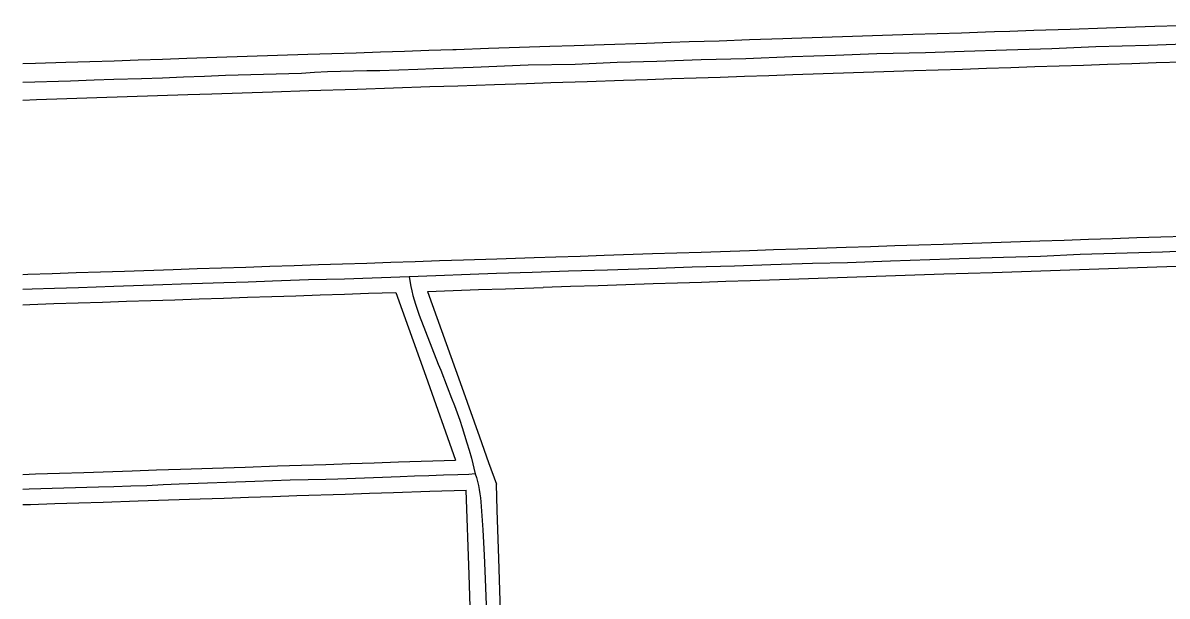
# Model space of a CAD drawing. Extents: x -2233 to 187241, y 4582 to 150524.
# Drawn here: x 86376 to 88266, y 58152 to 59099 of the extents above; entities that cross this region are included whole.
import ezdxf

# ---------------------------------------------------------------- set-up
doc = ezdxf.new("R2010")
doc.units = 0
doc.layers.add('GE_X_CL_2000', color=7, linetype='Continuous')
doc.layers.add('RW_X_Fee_RW', color=7, linetype='Continuous')

msp = doc.modelspace()

# ---------------------------------------------------------------- linework, layer by layer
at = {"layer": 'GE_X_CL_2000'}
for points in [[(88308.6, 59064.2), (88235.4, 59061.4), (88148.2, 59058.9), (88075.5, 59055.9), (88000.9, 59053.7), (87930.9, 59051.5), (87867.2, 59049.1), (87786.5, 59047.2), (87718.5, 59044.9), (87646.7, 59042.3), (87570.1, 59039.3), (87496.7, 59037.4), (87423.2, 59034.8), (87358, 59032.9), (87288.3, 59029.9), (87211.1, 59028.5), (87119.9, 59024.8), (87054.7, 59022.7), (87028.7, 59021.7), (86997.2, 59020.7), (86965.8, 59019.5), (86944.2, 59019.4), (86922.6, 59019), (86901, 59018.5), (86879.4, 59017.6), (86857.9, 59016.5), (86836.3, 59015.2), (86752.7, 59012.9), (86710.8, 59011.5), (86676.2, 59010.1), (86641.5, 59008.7), (86606.9, 59007.5), (86572.2, 59006.3), (86526.6, 59005.1), (86494, 59003.9), (86454.9, 59002.3), (86376.3, 58999.9)], [(88456.9, 58726.6), (88447.1, 58726.3), (88384.7, 58724.7), (88347.4, 58723.9), (88318.3, 58722.7), (88258.3, 58720), (88122.3, 58715.8), (88057, 58712.9), (87995.8, 58711.3), (87939, 58709.6), (87809.1, 58705.1), (87738, 58702.5), (87680.3, 58701.3), (87611.4, 58699), (87551.7, 58696.6), (87481.6, 58695), (87410, 58692.6), (87341.8, 58690.3), (87277.7, 58688.4), (87217.5, 58686.5), (87158.5, 58684.5), (87115.2, 58683.1), (87058.6, 58681.1), (87014.3, 58679.4)], [(87014.3, 58679.4), (86907.3, 58675.4), (86877.7, 58674.8), (86848, 58674.1), (86818.4, 58673.1), (86788.7, 58671.8), (86748.5, 58670.3), (86708.4, 58669.1), (86637.9, 58667.1), (86607.6, 58666.2), (86526.6, 58663.1), (86468, 58661.1), (86428.5, 58660), (86391.7, 58659), (86376.3, 58658.5)], [(87014.3, 58679.4), (87017, 58663.3), (87018.5, 58655.9), (87020.3, 58648.6), (87022.3, 58641.3), (87024.5, 58634.2), (87030.8, 58616), (87062.2, 58535.2), (87066.4, 58524.8), (87077.2, 58497.7), (87084.4, 58478.8), (87089.1, 58466.8), (87093.6, 58454.7), (87097.9, 58442.5), (87102, 58430.2), (87105.9, 58417.9), (87109.8, 58405.3), (87113.5, 58392.7), (87117, 58379.9), (87123.5, 58353.7)], [(87123.5, 58353.7), (87113.1, 58352.8), (87094.6, 58352.3), (87070.8, 58351.4), (87046.9, 58350.6), (87023.1, 58349.8), (86999.3, 58349.1), (86896.4, 58345.3), (86876.7, 58344.6), (86847.4, 58344), (86818, 58343.2), (86788.6, 58342.2), (86759.3, 58341), (86634.6, 58336.9), (86608, 58335.5), (86581.3, 58334.3), (86554.6, 58333.3), (86526.6, 58332.6), (86501.3, 58332.1), (86386.5, 58328.5), (86376.3, 58328.1)], [(87123.5, 58353.7), (87125.4, 58347.8), (87127.1, 58341.2), (87128.7, 58334.5), (87130, 58327.8), (87131.1, 58321.1), (87132, 58314.3), (87132.7, 58307.5), (87135.9, 58261.6), (87138.4, 58219.4), (87139.8, 58180.3), (87141.3, 58136.8), (87142.5, 58106.9), (87142, 58071.4), (87141.3, 58046), (87142.7, 58024.1)]]:
    msp.add_lwpolyline(points, dxfattribs=at)
at = {"layer": 'RW_X_Fee_RW'}
for p, q in [((87159.3, 58709), (87221, 58711.1)), ((87173.4, 58659.5), (87235.4, 58661.5))]:
    msp.add_line(p, q, dxfattribs=at)
for points in [[(88426.3, 59098.5), (88406, 59097.6), (88366, 59096.3), (88326.1, 59095), (88286.1, 59093.7), (88246.1, 59092.4), (88166.1, 59089.7), (88106.2, 59087.7), (88046.2, 59085.8), (88006.2, 59084.4), (87981.2, 59083.6), (87966.2, 59083.1), (87926.3, 59081.8), (87886.3, 59080.5), (87846.3, 59079.2), (87796.3, 59077.5), (87746.4, 59075.9), (87696.4, 59074.2), (87646.4, 59072.6), (87631.4, 59072.1)], [(87631.4, 59072.1), (87576.4, 59070.3), (87526.5, 59068.6), (87476.5, 59067), (87446.5, 59066), (87406.5, 59064.7), (87336.6, 59062.3), (87286.6, 59060.7), (87246.6, 59059.4), (87196.6, 59057.7), (87145.5, 59056), (87091.9, 59054.3), (87086.7, 59054.1), (87046.7, 59052.8), (87006.7, 59051.5), (86966.8, 59050.1), (86926.8, 59048.8), (86886.8, 59047.5), (86846.8, 59046.2), (86796.8, 59044.5), (86746.9, 59042.9)], [(86746.9, 59042.9), (86696.9, 59041.2), (86646.9, 59039.6), (86606.9, 59038.3), (86567, 59037), (86527, 59035.6), (86487, 59034.3), (86447, 59033), (86397.1, 59031.3), (86376.3, 59030.7)], [(88427.5, 59038.6), (88397.7, 59037.3), (88337.8, 59035.3), (88292.8, 59033.9), (88247.8, 59032.4), (88207.8, 59031.1), (88167.8, 59029.7), (88127.9, 59028.4), (88087.9, 59027.1), (88047.9, 59025.8), (88007.9, 59024.5), (87968, 59023.1), (87928, 59021.8), (87888, 59020.5), (87848, 59019.2), (87798, 59017.5), (87748.1, 59015.9), (87698.1, 59014.2), (87648.1, 59012.6)], [(87648.1, 59012.6), (87608.1, 59011.3), (87568.2, 59010), (87528.2, 59008.6), (87488.2, 59007.3), (87448.2, 59006), (87408.2, 59004.7), (87368.3, 59003.4), (87308.3, 59001.4), (87248.3, 58999.4), (87208.3, 58998.1), (87155.1, 58996.3), (87094.5, 58994.3)], [(87094.5, 58994.3), (87048.4, 58992.8), (86988.5, 58990.8), (86928.5, 58988.8), (86848.5, 58986.2), (86788.6, 58984.2), (86738.6, 58982.6), (86688.6, 58980.9), (86648.6, 58979.6), (86598.7, 58978), (86548.7, 58976.3), (86498.7, 58974.7), (86448.7, 58973), (86398.8, 58971.4), (86376.3, 58970.6)], [(87576.3, 58722.8), (87616.3, 58724.1), (87656.3, 58725.4), (87736.3, 58728.1), (87776.2, 58729.4), (87816.2, 58730.7), (87856.2, 58732), (87896.2, 58733.3), (87976.1, 58736), (88056.1, 58738.6), (88096.1, 58739.9), (88136.1, 58741.3), (88176, 58742.6), (88216, 58743.9), (88256, 58745.2), (88296, 58746.5), (88336, 58747.9), (88375.9, 58749.2), (88415.9, 58750.5), (88455, 58752)], [(87221, 58711.1), (87256.5, 58712.2), (87296.5, 58713.5), (87336.5, 58714.9), (87416.4, 58717.5), (87496.4, 58720.1), (87576.3, 58722.8)], [(86376.3, 58683.2), (86384.5, 58683.5), (86424.5, 58684.8), (86464.5, 58686.1), (86504.5, 58687.4), (86544.4, 58688.7), (86624.4, 58691.4), (86664.4, 58692.7), (86704.4, 58694), (86744.4, 58695.3), (86784.3, 58696.6), (86824.3, 58698), (86864.3, 58699.3), (86904.3, 58700.6), (86944.2, 58701.9), (86984.2, 58703.2), (87024.2, 58704.6), (87064.2, 58705.9), (87104.2, 58707.2), (87159.3, 58709)], [(88456.7, 58702.1), (88377.4, 58699.2), (88337.4, 58697.9), (88297.4, 58696.6), (88217.4, 58693.9), (88137.5, 58691.3), (88057.5, 58688.6), (87977.6, 58686), (87937.6, 58684.7), (87897.6, 58683.4), (87817.6, 58680.7), (87737.7, 58678.1), (87657.7, 58675.4), (87577.3, 58672.8)], [(87577.3, 58672.8), (87537.3, 58671.5), (87497.3, 58670.1), (87457.4, 58668.8), (87417.4, 58667.5), (87372.4, 58666), (87326.4, 58664.5), (87280.5, 58663), (87235.4, 58661.5)], [(86376.3, 58633.2), (86387.7, 58633.5), (86427.6, 58634.9), (86467.6, 58636.2), (86507.6, 58637.5), (86547.6, 58638.8), (86587.5, 58640.1), (86627.5, 58641.4), (86667.5, 58642.8), (86707.5, 58644.1), (86747.5, 58645.4), (86787.4, 58646.7), (86827.4, 58648), (86867.4, 58649.4), (86907.4, 58650.7), (86947.4, 58652), (86992.3, 58653.5)], [(86992.3, 58653.5), (87041.7, 58515), (87091.1, 58376.6)], [(87044.8, 58655.2), (87086.8, 58656.6), (87128.8, 58658), (87173.4, 58659.5)], [(87044.8, 58655.2), (87098.5, 58504.5), (87121.7, 58439.5), (87130.4, 58415), (87145.5, 58372.6), (87158.4, 58336.6)], [(86376.3, 58353), (86396.9, 58353.7), (86436.9, 58355), (86476.9, 58356.3), (86556.8, 58359), (86596.8, 58360.3), (86636.8, 58361.6), (86689.7, 58363.3), (86743.7, 58365.1), (86796.7, 58366.9), (86836.7, 58368.2), (86876.6, 58369.5), (86916.6, 58370.8), (86956.6, 58372.1), (86996.6, 58373.5), (87091.1, 58376.6)], [(86376.3, 58303), (86389, 58303.4), (86429, 58304.7), (86469, 58306), (86509, 58307.3), (86567, 58309.3), (86616.9, 58310.9), (86668.9, 58312.6), (86708.9, 58313.9), (86748.9, 58315.3), (86788.8, 58316.6), (86828.8, 58317.9), (86908.8, 58320.5), (86948.8, 58321.9), (86988.7, 58323.2), (87048.7, 58325.2), (87108.7, 58327.1)], [(87117.9, 58047.3), (87113.3, 58187.2), (87108.7, 58327.1)], [(87167.7, 58053.9), (87164.7, 58143.9), (87162.4, 58213.8), (87159.8, 58293.8), (87158.4, 58336.6)]]:
    msp.add_lwpolyline(points, dxfattribs=at)

doc.saveas('drawing.dxf')
